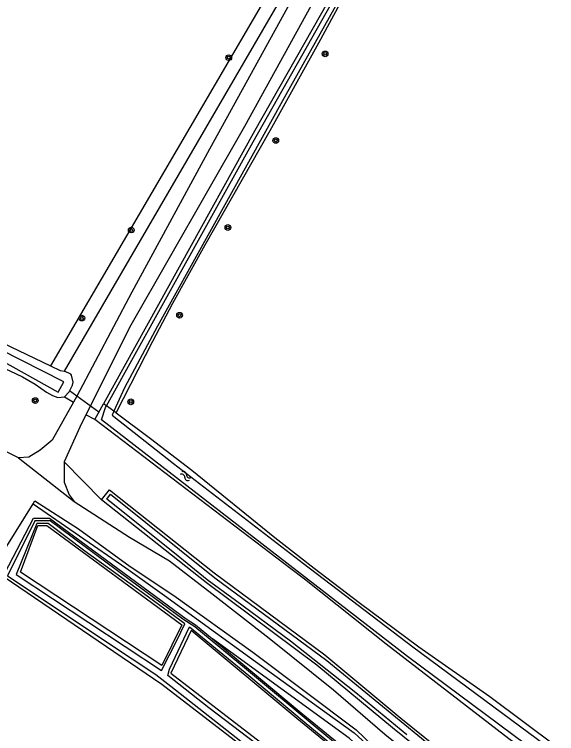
# Model space of a CAD drawing. Extents: x 128999 to 131010, y 395498 to 399007.
# Drawn here: x 129590.1 to 129666.1, y 398024.7 to 398125.4 of the extents above; entities that cross this region are included whole.
import ezdxf

# ---------------------------------------------------------------- set-up
doc = ezdxf.new("R2010")
doc.units = 0
for name, color, linetype in [('gg-knt-onverhard', 7, 'Continuous'), ('gg-kntw-bovenkant insteek waterloop', 7, 'Continuous'), ('gg-kntw-waterlijn', 7, 'Continuous'), ('gg-kwrk-duiker nz buis', 7, 'Continuous'), ('gt-grn-groengrens', 7, 'Continuous'), ('gt-grn-vlakafsluiter', 7, 'Continuous'), ('gt-grn-weggrens', 7, 'Continuous'), ('gt-symb-boom', 7, 'Continuous'), ('gt-symb-watersymbool', 7, 'Continuous')]:
    doc.layers.add(name, color=color, linetype=linetype)

# ---------------------------------------------------------------- blocks, each defined once
blk = doc.blocks.new('gt0-BOOM')
at = {"layer": 'gt-symb-boom'}
for radius in [0.4, 0.2]:
    blk.add_circle((0, 0), radius, dxfattribs=at)
blk = doc.blocks.new('gt0-WA')
at = {"layer": 'gt-symb-watersymbool'}
for centre, start, end in [((-0.32, 0.02), 28.0725, 151.9275), ((0.43, 0.42), 208.0725, 331.9275), ((-0.32, -0.43), 28.0725, 151.9275), ((0.43, -0.03), 208.0725, 331.9275)]:
    blk.add_arc(centre, 0.425, start, end, dxfattribs=at)

msp = doc.modelspace()

# ---------------------------------------------------------------- linework, layer by layer
at = {"layer": 'gg-knt-onverhard'}
msp.add_line((129587.3, 398048.22), (129592.69, 398056.88), dxfattribs=at)
for points in [[(129678.81, 398209.22), (129677.48, 398207.13), (129658.52, 398173.52), (129638.25, 398138.65), (129622.34, 398109.71), (129606.41, 398081.89), (129600.09, 398069.33)], [(129632.62, 398133.88), (129628.86, 398127.31), (129617.42, 398106.56), (129606.54, 398086.5), (129598.83, 398071.97), (129598.35, 398071.13)], [(129590.64, 398063.33), (129588.96, 398064.16), (129584.9, 398066.32), (129578.67, 398069.73), (129570.66, 398073.85), (129562.38, 398077.25), (129553.99, 398080.89), (129545.88, 398084.09), (129535.9, 398087.94), (129523.54, 398092.17), (129506.86, 398097.78), (129487.94, 398104.07), (129464.82, 398112.93)], [(129598.35, 398071.13), (129595.35, 398065.81), (129593.7, 398064.38), (129592.12, 398063.42), (129590.64, 398063.33)], [(129600.09, 398069.33), (129599.23, 398067.62), (129597.06, 398062.74)], [(129597.06, 398062.74), (129597.03, 398059.93), (129597.74, 398058.13), (129598.46, 398057.21)], [(129592.69, 398056.88), (129592.94, 398057.29), (129599.05, 398053.36), (129606.31, 398048.11), (129612.44, 398044.05), (129623.48, 398036.11), (129637.96, 398025.21), (129642.61, 398020.77), (129648.67, 398015.48), (129656.51, 398009.28), (129660.26, 398005.73), (129667.68, 398000), (129674.54, 397994.78), (129682.58, 397988.85), (129687.47, 397985.37), (129692.43, 397981.98), (129697.44, 397978.68), (129701.68, 397976.03), (129704.83, 397974.12), (129708.58, 397971.95), (129717.03, 397967.26), (129746.81, 397950.33)], [(129598.46, 398057.21), (129606.22, 398052.2), (129611.8, 398048.89), (129617.75, 398044.32), (129625.77, 398038.06), (129634.8, 398030.81), (129641.98, 398024.6), (129651.67, 398016.86), (129657.65, 398011.91), (129662.1, 398008), (129672.48, 398000), (129678.78, 397995.25), (129685.91, 397990.05), (129690.82, 397986.6), (129694.96, 397983.79), (129699.15, 397981.06), (129703.78, 397978.16), (129706.35, 397976.62), (129711.01, 397973.92), (129715.04, 397971.67), (129749.09, 397952.95)]]:
    msp.add_lwpolyline(points, dxfattribs=at)
at = {"layer": 'gg-kntw-bovenkant insteek waterloop'}
msp.add_line((129601.36, 398068.69), (129602.58, 398070.9), dxfattribs=at)
for points in [[(129680.14, 398208.78), (129660.41, 398173.63), (129623.75, 398109.18), (129602.58, 398070.9)], [(129604.32, 398069.61), (129609.48, 398079.66), (129612.29, 398084.97), (129616.8, 398093.14), (129625.93, 398109.18), (129632.72, 398121.42), (129638.45, 398131.97)], [(129467.48, 398123.67), (129470.62, 398122.47), (129472.5, 398121.68), (129473.74, 398121.22), (129480.11, 398119.06), (129500.87, 398111.79), (129510.51, 398108.45), (129532.32, 398101.03), (129536.65, 398099.53), (129538.53, 398098.83), (129541.77, 398097.5), (129549.8, 398093.87), (129552.59, 398092.53), (129559.17, 398089.24), (129566.41, 398085.83), (129575.81, 398081.56), (129589.43, 398075.52), (129591.23, 398074.64), (129592.97, 398073.65), (129594.56, 398072.53), (129595.43, 398072.03), (129596.17, 398071.78), (129597.09, 398071.84)], [(129557.2, 398093.78), (129559.14, 398092.89), (129571.62, 398087.01), (129584.39, 398081.28), (129588.4, 398079.42), (129595.15, 398076.19)], [(129595.15, 398076.19), (129596.51, 398075.53), (129597.11, 398075.44)], [(129597.09, 398071.84), (129597.75, 398072.58), (129598.22, 398073.5), (129598.29, 398073.9), (129598.06, 398074.89), (129597.97, 398075.01), (129597.11, 398075.44)], [(129604.32, 398069.61), (129609.15, 398066.04), (129614.92, 398061.61), (129626.59, 398052.18), (129630.17, 398049.34), (129632.07, 398047.85), (129638.38, 398043.07), (129646.77, 398036.86), (129656.72, 398029.88), (129670.74, 398019.38), (129697.64, 398000), (129701.19, 397997.34), (129712.64, 397989.89), (129715.71, 397987.76), (129716.69, 397986.83), (129717.35, 397985.74), (129717.39, 397984.16), (129716.67, 397981.61), (129714.89, 397977.12), (129714.13, 397975.83), (129713.34, 397975.81)], [(129710.93, 397977.17), (129710.76, 397977.8), (129713.45, 397983.74), (129713.43, 397984.37), (129713.25, 397985), (129711.49, 397985.9), (129705.04, 397990), (129696.79, 397996.27), (129687.26, 398003.14), (129674.6, 398012.75), (129659.36, 398023.94), (129642.16, 398037.2), (129630.73, 398046.34), (129628.81, 398047.76), (129601.36, 398068.69)], [(129602.3, 398057.43), (129603.42, 398058.84), (129618.09, 398047.22), (129633.56, 398035.72), (129644.22, 398026.87), (129659.12, 398014.88), (129674.23, 398003.28), (129688.8, 397992.71), (129707.35, 397980.31), (129706.35, 397978.82)], [(129706.35, 397978.82), (129687.78, 397991.23), (129673.15, 398001.84), (129658.01, 398013.47), (129643.08, 398025.48), (129632.45, 398034.3), (129617, 398045.79), (129602.3, 398057.43)], [(129588.74, 398047.17), (129592.75, 398054.86), (129594.98, 398054.85), (129614.13, 398040.78), (129615.44, 398039.92), (129617.82, 398037.95)], [(129593.35, 398053.86), (129594.64, 398053.85), (129613.56, 398039.95), (129610.73, 398034.24), (129590.92, 398047.29), (129593.35, 398053.86)], [(129666.06, 397989.04), (129610.76, 398031.58), (129588.49, 398046.68)], [(129682.14, 397987.12), (129681.54, 397986.32), (129670.02, 397994.91), (129656.2, 398005.48), (129642.57, 398016.25), (129629.64, 398026.83), (129614.84, 398039.11), (129611.98, 398033.17), (129668.69, 397989.54), (129686.33, 397977.32), (129703.47, 397967.37)], [(129617.82, 398037.95), (129630.28, 398027.61), (129643.2, 398017.03), (129656.81, 398006.27), (129660.74, 398003.27)]]:
    msp.add_lwpolyline(points, dxfattribs=at)
at = {"layer": 'gg-kntw-waterlijn'}
for points in [[(129602.99, 398070.6), (129611.26, 398085.47), (129623.56, 398107.57), (129635.18, 398128.18), (129680.04, 398207.37), (129681.01, 398206.82), (129671.15, 398189.78), (129658.7, 398168.04), (129639.02, 398133.35), (129648.17, 398133.27), (129662.53, 398133.29), (129671.58, 398134.01), (129672.66, 398134.02), (129672.88, 398133.56), (129672.53, 398133.11), (129667.8, 398132.55), (129660.88, 398132.16), (129651.51, 398132.25), (129638.3, 398132.36), (129628.1, 398114.13), (129617.18, 398094.45), (129610.14, 398081.77), (129605.49, 398073.13), (129604.01, 398069.84)], [(129467.63, 398124.28), (129493.05, 398115.31), (129522.78, 398105.01), (129532.5, 398101.73), (129533.72, 398101.3), (129539.26, 398099.42), (129555.17, 398092.19), (129588.26, 398076.96), (129596.19, 398072.52), (129596.99, 398073.95), (129585.1, 398079.98), (129539.53, 398100.45), (129533.97, 398102.25), (129532.74, 398102.62), (129486.95, 398118.37), (129467.84, 398125.11)], [(129712.01, 397978.04), (129713.9, 397982.22), (129714.31, 397983.9), (129713.96, 397985.36), (129708.33, 397988.97), (129698.38, 397995.95), (129645.16, 398035.51), (129602.28, 398068.64), (129602.85, 398070.36), (129602.99, 398070.6)], [(129604.01, 398069.84), (129603.77, 398069.29), (129612.38, 398062.53), (129630.58, 398048.5), (129645.91, 398036.85), (129678.35, 398012.84), (129690.5, 398003.73), (129706.6, 397992.66), (129714, 397987.86), (129715.42, 397986.26), (129716.09, 397983.82), (129715.63, 397981.5), (129714.33, 397977.93), (129713.61, 397976.78), (129712.62, 397976.95), (129712.01, 397978.04)], [(129645.08, 398024.5), (129637.93, 398030.42), (129628.78, 398037.65), (129621.04, 398043.33), (129617.09, 398046.23), (129612.5, 398049.95), (129603.43, 398057.18), (129603.01, 398057.51), (129603.56, 398058.22)], [(129603.56, 398058.22), (129618.18, 398046.53), (129633.84, 398034.95), (129652.06, 398019.98)], [(129639.38, 398019.77), (129632.37, 398025.53), (129622.58, 398033.68), (129615.38, 398039.67), (129613.68, 398040.74), (129607.61, 398045.22), (129595.08, 398054.49), (129592.93, 398054.48), (129589.13, 398046.79), (129606.6, 398035.16), (129609.88, 398032.98), (129612, 398031.32), (129622.45, 398023.14)], [(129590.33, 398046.97), (129610.71, 398033.52), (129612.84, 398037.71), (129613.94, 398040.05), (129607.45, 398044.82), (129599.95, 398050.26), (129594.8, 398054.1), (129593.22, 398054.1), (129590.33, 398046.97)], [(129634.89, 398014.93), (129617.32, 398028.3), (129611.57, 398032.85), (129611.79, 398033.73), (129614.61, 398039.63), (129622.94, 398032.83), (129630.97, 398026.1), (129642.78, 398016.4)]]:
    msp.add_lwpolyline(points, dxfattribs=at)
at = {"layer": 'gg-kwrk-duiker nz buis'}
msp.add_line((129601.91, 398069.69), (129597.82, 398072.72), dxfattribs=at)
at = {"layer": 'gt-grn-groengrens'}
for p, q in [((129629.82, 398135.48), (129595.15, 398076.19)), ((129597.11, 398075.44), (129631.45, 398134.55)), ((129597.09, 398071.84), (129598.35, 398071.13)), ((129601.36, 398068.69), (129600.09, 398069.33)), ((129602.3, 398057.43), (129597.06, 398062.74))]:
    msp.add_line(p, q, dxfattribs=at)
for points in [[(129592.69, 398056.88), (129605.71, 398047.9), (129611.12, 398044.02), (129623.03, 398035.38), (129629.41, 398030.79), (129632.35, 398028.61), (129637.68, 398024.79), (129643.86, 398019.15), (129648.39, 398015.05), (129652.84, 398011.56), (129656.15, 398008.9), (129658.53, 398006.7), (129659.79, 398005.49), (129663.42, 398002.69), (129674.9, 397994.07), (129682.28, 397988.45), (129697.39, 397978.39), (129711.63, 397969.66), (129725.64, 397961.84), (129745.67, 397950.51), (129749.16, 397948.7), (129757.32, 397944.57), (129759.74, 397943.33)], [(129660.74, 398003.27), (129655.57, 398008.06), (129649.4, 398012.97), (129647.76, 398014.25), (129637, 398024.04), (129617.82, 398037.95)]]:
    msp.add_lwpolyline(points, dxfattribs=at)
at = {"layer": 'gt-grn-vlakafsluiter'}
for p, q in [((129602.99, 398070.6), (129602.58, 398070.9)), ((129604.01, 398069.84), (129602.99, 398070.6)), ((129604.32, 398069.61), (129604.01, 398069.84))]:
    msp.add_line(p, q, dxfattribs=at)
at = {"layer": 'gt-grn-weggrens'}
msp.add_line((129590.64, 398063.33), (129598.46, 398057.21), dxfattribs=at)

# ---------------------------------------------------------------- block references
at = {"layer": 'gt-symb-boom'}
for p in [(129620.11, 398119.36), (129633.62, 398119.89), (129626.71, 398107.74), (129606.45, 398095.22), (129619.99, 398095.57), (129599.53, 398082.89), (129613.23, 398083.28), (129593, 398071.33), (129606.39, 398071.16)]:
    msp.add_blockref('gt0-BOOM', p, dxfattribs=at)
at = {"layer": 'gt-symb-watersymbool', "rotation": 148.99693247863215}
msp.add_blockref('gt0-WA', (129614.11, 398060.74), dxfattribs=at)

doc.saveas('drawing.dxf')
